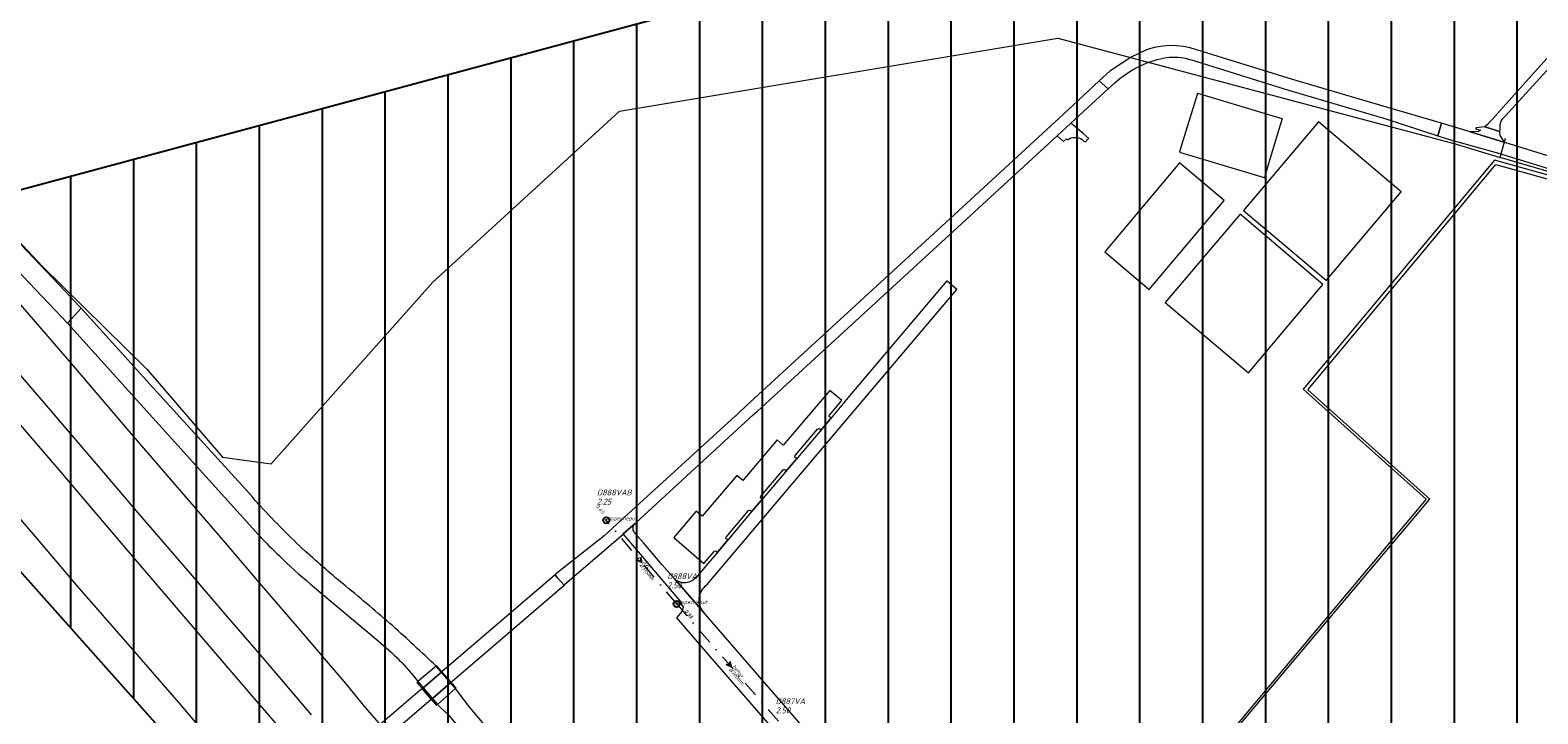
# Model space of a CAD drawing. Extents: x 148869 to 161638, y 453607 to 469810.
# Tile 751 of 1056: x 155625 to 156104, y 467756 to 467974. Entities that reach past the tile are written whole.
import ezdxf
from ezdxf.lldxf.tags import DXFTag

# ---------------------------------------------------------------- set-up
doc = ezdxf.new("R2010")
doc.units = 0
doc.header["$PDMODE"] = 32
doc.header["$PDSIZE"] = 2
doc.linetypes.add('RI-VWA', pattern=[11, 5, -3, 0, -3])
doc.layers.get('0').update_dxf_attribs({"linetype": 'CONTINUOUS'})
doc.layers.get('DEFPOINTS').update_dxf_attribs({"linetype": 'CONTINUOUS'})
doc.layers.add('2022', color=10, linetype='CONTINUOUS')
doc.layers.add('2022 hatch', color=10, linetype='CONTINUOUS')
for name, color, linetype, lineweight in [('B-OI-RI-DRUKLEIDING-G-niet meenemen', 190, 'RI-PERS', 18), ('B-OI-RI-PERSLEIDING-G-niet meenemen', 190, 'RI-PERS', 18), ('B-OI-RI-STROOMRICHTING-S', 252, 'CONTINUOUS', 25), ('B-OI-RI-VWA-BOB-T18', 34, 'CONTINUOUS', 18), ('B-OI-RI-VWA-DIAMETER-T18', 34, 'CONTINUOUS', 18), ('B-OI-RI-VWA-MATERIAAL-T18', 34, 'CONTINUOUS', 18), ('B-OI-RI-VWA_PUTDEKSELHOOGTE-T25', 34, 'CONTINUOUS', 25), ('B-OI-RI-VWA_PUTNUMMER-T25', 34, 'CONTINUOUS', 25), ('B-OI-RI-VWA_RIOOLPUT-S', 34, 'CONTINUOUS', 25), ('B-OI-RI-VWA_TRANSPORTLEIDING-G', 34, 'RI-VWA', 18), ('B-RO-VH-VERHARDING_ASFALT-GV', 251, 'CONTINUOUS', 18), ('B-RO-VH-VERHARDING_FUNDERING_ZAND-GV', 251, 'CONTINUOUS', 18), ('B-RO-VH-VERHARDING_GESLOTEN-GV', 251, 'CONTINUOUS', 18), ('B-RO-VH-VERHARDING_HALFVERHARDING_GRIND-GV', 251, 'CONTINUOUS', 18), ('B-RO-VH-VERHARDING_TEGEL_RUBBER-GV', 251, 'CONTINUOUS', 18)]:
    doc.layers.add(name, color=color, linetype=linetype, lineweight=lineweight)
doc.styles.add('NLCS-ISO-M500-T18_CURSIEF', font='NLCS-ISO.ttf', dxfattribs={"oblique": 15, "height": 0.9})
doc.styles.add('NLCS-ISO-M750-T25_CURSIEF', font='NLCS-ISO.ttf', dxfattribs={"oblique": 15, "height": 1.875})
tags = doc.linetypes.add('RI-PERS', pattern='A,7,-2,["P",Standard,S=1.8,R=0,X=-0.5,Y=-0.9],-2,7,-2,[102,NLCS.SHX,S=1,R=180,X=0,Y=0],-2', length=22).pattern_tags.tags
tags[6] = DXFTag(74, 10)

# ---------------------------------------------------------------- blocks, each defined once
blk = doc.blocks.new('ACMAP_ANN_TEMPLATE_vwa-diam')
at = {"color": 0, "linetype": 'ByBlock', "style": 'NLCS-ISO-M500-T18_CURSIEF', "oblique": 15}
blk.add_attdef('vwa-diam', (0.3, -1.3), '', height=1.2, dxfattribs=at)
blk = doc.blocks.new('ACMAP_ANN_TEMPLATE_vwa-materiaal')
at = {"color": 0, "linetype": 'ByBlock', "style": 'NLCS-ISO-M500-T18_CURSIEF', "oblique": 15}
blk.add_attdef('vwa-mat', (0.3, 0.2), '', height=1.2, dxfattribs=at)
blk = doc.blocks.new('ACMAP_ANN_TEMPLATE_vwa-nap-l')
at = {"color": 0, "linetype": 'ByBlock', "style": 'NLCS-ISO-M500-T18_CURSIEF', "oblique": 15}
blk.add_attdef('vwa-nap-l', (3.3, 0.2), '', height=1.2, dxfattribs=at)
blk = doc.blocks.new('ACMAP_ANN_TEMPLATE_vwa-nap-r')
at = {"color": 0, "linetype": 'ByBlock', "style": 'NLCS-ISO-M500-T18_CURSIEF', "oblique": 15}
blk.add_attdef('vwa-nap-r', (-5.6, 0.2), '', height=1.2, dxfattribs=at)
blk = doc.blocks.new('ACMAP_ANN_TEMPLATE_type knoop')
at = {"layer": 'DEFPOINTS', "style": 'NLCS-ISO-M500-T18_CURSIEF', "oblique": 15}
blk.add_attdef('type_knoop', (0, 0), '', height=1.2, dxfattribs=at)
blk = doc.blocks.new('ACMAP_ANN_TEMPLATE_vwa-puth')
at = {"color": 0, "linetype": 'ByBlock', "style": 'NLCS-ISO-M750-T25_CURSIEF', "oblique": 15}
blk.add_attdef('vwa-puth', (-3, 5), '', height=1.88, dxfattribs=at)
blk = doc.blocks.new('ACMAP_ANN_TEMPLATE_vwa-putnr')
at = {"color": 0, "linetype": 'ByBlock', "style": 'NLCS-ISO-M750-T25_CURSIEF', "oblique": 15}
blk.add_attdef('vaw-putnr', (-3, 7.9), '', height=1.88, dxfattribs=at)

msp = doc.modelspace()

# ---------------------------------------------------------------- hatches: boundary and pattern name
at = {"layer": '2022 hatch'}
h = msp.add_hatch(dxfattribs=at)
h.set_pattern_fill('ANSI31', color=256, scale=19.992, angle=45)
h.set_pattern_definition([(90, (0, 0), (-19.992, 0), [])])
h.paths.add_polyline_path([(158379.84, 467996.89), (158366.84, 468022.67), (158189.84, 468166.16), (157828.17, 468458.42), (157739.22, 468518.82), (157641.11, 468619.81), (157530.39, 468683.16), (157482.59, 468721.96), (157387.79, 468799.09), (157358.04, 468834.15), (157275.29, 468902.27), (157210.79, 468954.43), (157194.02, 469053.71), (156902.95, 469077.05), (156826.8, 468954.1), (156792.27, 468881.17), (156787.74, 468869.52), (156766.12, 468853.14), (156708.66, 468812.18), (156684.68, 468714.31), (156691.12, 468637.35), (156646.96, 468557.82), (156546.37, 468484.25), (156540.57, 468402.6), (156240.02, 468051.1), (156133.15, 468060.94), (155534.46, 467899.58), (155877.43, 467514.28), (156068.55, 467349.02), (156564.13, 467124.76), (157053.01, 467402.65), (157255.96, 467459.7), (157295.2, 467601.79), (157494.95, 467833.47), (157733.53, 467653.62), (157958.73, 467372.41), (158076.05, 467263.89), (158097.91, 467222.3), (158172.49, 467148.19), (158328.77, 467127.74), (158565.83, 467340.97), (158654.01, 467555.95), (158521.87, 467664.49), (158523.64, 467683.01), (158588.43, 467828.66)])

# ---------------------------------------------------------------- linework, layer by layer
at = {"layer": '2022', "flags": 128}
msp.add_lwpolyline([(157494.95, 467833.47), (157295.2, 467601.79), (157255.96, 467459.7), (157053.01, 467402.65), (156564.13, 467124.76), (156068.55, 467349.02), (155877.43, 467514.28), (155534.46, 467899.58), (156133.15, 468060.94)], dxfattribs=at)
at = {"layer": 'B-OI-RI-DRUKLEIDING-G-niet meenemen'}
for p, q in [((155812.11, 467948.03), (155951.53, 467971.34)), ((155951.53, 467971.34), (156077.8, 467937.72)), ((155812.11, 467948.03), (155752.81, 467893.69)), ((156077.8, 467937.72), (156092.11, 467933.34)), ((156092.11, 467933.34), (156093.8, 467939.5)), ((156199.91, 467901.63), (156092.11, 467933.34)), ((155604.16, 467924.75), (155628.63, 467898.72)), ((155628.63, 467898.72), (155661.84, 467865.97)), ((155701.39, 467835.91), (155752.81, 467893.69)), ((155661.84, 467865.97), (155685.97, 467837.97)), ((155685.97, 467837.97), (155701.39, 467835.91))]:
    msp.add_line(p, q, dxfattribs=at)
at = {"layer": 'B-OI-RI-PERSLEIDING-G-niet meenemen'}
for p, q in [((156090.3, 467932.5), (156029.5, 467859.6)), ((156031, 467859.4), (156090.7, 467931.1)), ((156222.9, 467895), (156090.3, 467932.5)), ((156090.7, 467931.1), (156222.5, 467894.2)), ((156029.5, 467859.6), (156068.6, 467824.7)), ((156069.7, 467824.7), (156031, 467859.4)), ((155968.7, 467704.7), (156069.7, 467824.7)), ((156068.6, 467824.7), (155968.7, 467705.7))]:
    msp.add_line(p, q, dxfattribs=at)
at = {"layer": 'B-OI-RI-STROOMRICHTING-S', "color": 251}
for points in [[(155818.76, 467806.19), (155819.14, 467804.62), (155817.65, 467805.26)], [(155847.15, 467772.98), (155847.55, 467771.42), (155846.07, 467772.04)]]:
    msp.add_lwpolyline(points, dxfattribs=at)
at = {"layer": 'B-OI-RI-VWA_RIOOLPUT-S'}
for p in [(155807.95, 467817.94), (155830.32, 467791.3)]:
    msp.add_point(p, dxfattribs=at)
at = {"layer": 'B-OI-RI-VWA_TRANSPORTLEIDING-G', "color": 251}
for q in [(155807.95, 467817.94), (155864.79, 467751.54)]:
    msp.add_line((155830.32, 467791.3), q, dxfattribs=at)
at = {"layer": 'B-RO-VH-VERHARDING_ASFALT-GV', "flags": 128}
for points in [[(155993.96, 467964.37), (156024.76, 467954.81), (156054.7, 467946), (156055.73, 467945.66), (156072.29, 467940.27), (156073.4, 467944.22), (156056.75, 467949.12), (156025.75, 467958.24), (155993.56, 467968.25), (155991.42, 467968.67), (155989.25, 467968.9), (155987.06, 467968.94), (155984.88, 467968.78), (155982.73, 467968.43), (155980.61, 467967.89), (155979.72, 467967.6), (155974.8, 467965.22), (155967.96, 467960.85), (155964.59, 467957.69), (155967.53, 467955.18), (155969.61, 467957.09)], [(155959.19, 467939.04), (155959.64, 467938.61), (155960.23, 467938.33), (155961.17, 467939.24), (155961.35, 467939.41), (155959.5, 467940.99), (155955.65, 467944.26), (155951.32, 467940.28)], [(156114.48, 467931.65), (156093.53, 467938.14), (156083, 467941.4), (156082.55, 467941.53), (156073.4, 467944.22), (156072.29, 467940.27), (156076.97, 467938.75), (156078.67, 467938.34), (156091.56, 467934.7), (156143.54, 467918.68)], [(155951.32, 467940.28), (155953.19, 467938.59), (155953.32, 467938.48), (155954.2, 467939.25), (155954.55, 467939)], [(155598.83, 467922.12), (155599.2, 467921.39), (155601.56, 467917.9), (155606.51, 467912.09), (155608.25, 467910.24), (155608.35, 467910.34), (155636.7, 467880.6), (155641.02, 467885.43), (155640.53, 467885.97), (155634.17, 467892.71), (155611.59, 467916.39)], [(155839.93, 467797.42), (155919.37, 467891.33), (155916.26, 467894), (155916.17, 467894.07), (155884.72, 467856.89), (155883.31, 467855.19), (155879.66, 467850.78), (155875.91, 467846.31), (155868.75, 467837.85), (155864.91, 467833.32), (155857.78, 467824.92), (155853.93, 467820.36), (155846.81, 467811.95), (155842.98, 467807.39), (155839.73, 467803.55), (155836.57, 467799.84)], [(155695.32, 467825.51), (155679.01, 467843.42), (155663.83, 467860.2), (155641.02, 467885.43), (155636.7, 467880.6), (155636.72, 467880.58), (155660.77, 467853.84), (155697.46, 467813.15)], [(155817.12, 467816.93), (155813.29, 467813.57), (155813.29, 467813.56), (155831.8, 467791.62), (155831.56, 467791.41), (155832.37, 467790.35), (155832.08, 467789.05), (155830.22, 467786.93), (155840.83, 467774.63), (155848.68, 467765.58), (155902.52, 467703.59)], [(155911.87, 467704.28), (155900.08, 467717.98), (155838.79, 467788.68), (155829.69, 467799.21), (155825.66, 467803.74), (155819.72, 467810.71), (155817.14, 467813.75)], [(155829.69, 467799.21), (155838.79, 467788.68)], [(155713.86, 467797.65), (155735.37, 467779.55)], [(155748.07, 467766.63), (155754.27, 467759.37), (155757.87, 467755.79), (155773.23, 467737.74), (155796.14, 467710.79), (155816.18, 467687.42), (155829.6, 467672.05), (155836.12, 467664.4), (155839.71, 467667.5), (155840.96, 467668.58), (155833.67, 467677.1), (155821.31, 467691.44), (155796.3, 467720.67), (155778.58, 467741.7), (155764.2, 467758.76), (155759.97, 467764.38), (155753.86, 467771.54)]]:
    msp.add_lwpolyline(points, dxfattribs=at)
at = {"layer": 'B-RO-VH-VERHARDING_ASFALT-GV'}
for points in [[(155969.61, 467957.09, -0.125906), (155984.09, 467964.75)], [(155984.09, 467964.75, -0.110586), (155991.46, 467965.03)], [(155991.46, 467965.03, -0.03818), (155993.96, 467964.37)], [(155954.55, 467939, -0.315675), (155959.19, 467939.04)], [(155698.13, 467822.33, -0.035024), (155695.32, 467825.51)], [(155712.22, 467808.12, -0.019861), (155698.13, 467822.33)], [(155697.46, 467813.15, 0.010435), (155704.02, 467806.58)], [(155816.45, 467815.23, -0.217371), (155817.12, 467816.93)], [(155817.14, 467813.75, -0.193125), (155816.45, 467815.23)], [(155725.18, 467796.92, -0.012043), (155712.22, 467808.12)], [(155704.02, 467806.58, 0.014764), (155713.86, 467797.65)], [(155836.57, 467799.84, -0.424929), (155829.69, 467799.21)], [(155740.05, 467784.34, 0.006668), (155725.18, 467796.92)], [(155838.79, 467788.68, -0.426618), (155839.93, 467797.42)], [(155753.86, 467771.54, 0.006013), (155740.05, 467784.34)], [(155735.37, 467779.55, -0.060233), (155748.07, 467766.63)]]:
    msp.add_lwpolyline(points, format="xyb", dxfattribs=at)
at = {"layer": 'B-RO-VH-VERHARDING_ASFALT-GV', "flags": 128}
for points in [[(155918.53, 467915.15), (155852.42, 467854.31), (155849.83, 467851.92), (155849.88, 467851.87), (155849.02, 467851.09), (155848.97, 467851.14), (155810.02, 467815.5), (155807.31, 467813.01), (155791.74, 467800.7), (155791.65, 467800.62), (155792.37, 467799.78), (155794.54, 467797.24), (155794.58, 467797.21), (155794.58, 467797.28), (155794.61, 467797.49), (155813.29, 467813.56), (155813.29, 467813.57), (155817.12, 467816.93), (155817.27, 467817.07), (155817.35, 467817.14), (155854.78, 467851.54), (155855.99, 467852.66), (155920.93, 467912.34), (155951.32, 467940.28), (155955.65, 467944.26), (155967.53, 467955.18), (155964.59, 467957.69), (155954.63, 467948.36)], [(155792.37, 467799.78), (155791.65, 467800.62), (155755.75, 467769.8), (155755.71, 467769.77), (155758.6, 467766.41), (155758.69, 467766.49), (155794.54, 467797.24)], [(155755.51, 467769.6), (155749.74, 467764.67), (155749.41, 467764.4), (155752.3, 467760.99), (155752.64, 467761.28), (155758.4, 467766.23), (155758.6, 467766.41), (155755.71, 467769.77)], [(155736.75, 467753.57), (155736.53, 467753.38), (155739.42, 467750.04), (155739.47, 467749.99), (155752.3, 467760.99), (155749.41, 467764.4), (155736.83, 467753.63)]]:
    msp.add_lwpolyline(points, close=True, dxfattribs=at)
at = {"layer": 'B-RO-VH-VERHARDING_FUNDERING_ZAND-GV', "flags": 128}
msp.add_lwpolyline([(156091.98, 467941.62), (156092.07, 467942.21), (156092.09, 467942.85), (156092.14, 467943.89), (156092.45, 467944.89), (156092.98, 467945.78), (156093.72, 467946.52), (156124.65, 467980.43), (156131.27, 467988.15), (156136.66, 467994.44), (156176.85, 468039.87), (156209.27, 468076.89), (156207.69, 468078.43), (156201.82, 468071.97), (156169.93, 468035.81), (156163.98, 468029.07), (156132.08, 467992.85), (156101.2, 467958.5), (156089.5, 467945.48), (156088.88, 467944.81), (156088.07, 467943.8), (156087.24, 467943.08)], close=True, dxfattribs=at)
at = {"layer": 'B-RO-VH-VERHARDING_GESLOTEN-GV', "flags": 128}
for points in [[(155735.86, 467753.24), (155731.29, 467758.53), (155725.29, 467765.92), (155710.33, 467783.41), (155697.69, 467798.05), (155686.9, 467810.71), (155670.24, 467830.04), (155656.95, 467845.51), (155638.55, 467867.02), (155621.84, 467886.42)], [(155610.63, 467876.85), (155628.1, 467856.58), (155645.64, 467836.03), (155659.7, 467819.59), (155675.65, 467800.97), (155686.93, 467787.87), (155699.16, 467773.61), (155714.17, 467756.09)], [(155708.59, 467746.72), (155694.07, 467763.56), (155674.97, 467785.86), (155654.98, 467809.27), (155634.63, 467833.19), (155619.05, 467851.39)], [(155611.68, 467829.78), (155626.24, 467812.88), (155639.78, 467796.98), (155656.56, 467777.72), (155672.65, 467759.11), (155687.18, 467741.93)]]:
    msp.add_lwpolyline(points, dxfattribs=at)
for points in [[(155749.74, 467764.67), (155755.51, 467769.6), (155755.71, 467769.77), (155754.06, 467771.67), (155753.86, 467771.54), (155748.07, 467766.63), (155747.79, 467766.4), (155747.76, 467766.35), (155749.41, 467764.4)], [(155754.27, 467759.37), (155759.97, 467764.38), (155760.22, 467764.54), (155758.6, 467766.41), (155758.4, 467766.23), (155752.64, 467761.28), (155752.3, 467760.99), (155753.86, 467759.16)]]:
    msp.add_lwpolyline(points, close=True, dxfattribs=at)
at = {"layer": 'B-RO-VH-VERHARDING_HALFVERHARDING_GRIND-GV', "flags": 128}
msp.add_lwpolyline([(156082.55, 467941.53), (156083, 467941.4), (156093.53, 467938.14), (156092.06, 467940.32), (156091.98, 467941.62), (156087.24, 467943.08), (156084.48, 467942.76), (156084.27, 467942.5), (156085.89, 467942.07), (156085.18, 467941.57), (156083.26, 467941.54)], close=True, dxfattribs=at)
for points in [[(155878.95, 467851.48), (155882.6, 467855.78), (155882.84, 467856.06), (155879, 467859.26), (155864.16, 467841.87), (155862.27, 467843.55), (155851.32, 467830.59), (155849.44, 467832.21), (155838.46, 467819.24), (155836.55, 467820.84), (155829.4, 467812.42), (155838.97, 467804.21), (155842.19, 467807.98)], [(155868, 467838.52), (155875.12, 467846.92)], [(155875.91, 467846.31), (155879.66, 467850.78)], [(155864.91, 467833.32), (155868.75, 467837.85)], [(155857.03, 467825.58), (155860.74, 467829.95), (155864.12, 467833.95)], [(155853.93, 467820.36), (155857.78, 467824.92)], [(155846.08, 467812.59), (155853.17, 467821)], [(155842.98, 467807.39), (155846.81, 467811.95)]]:
    msp.add_lwpolyline(points, dxfattribs=at)
at = {"layer": 'B-RO-VH-VERHARDING_HALFVERHARDING_GRIND-GV'}
for points in [[(155879.66, 467850.78, -1.003442), (155878.95, 467851.48)], [(155875.12, 467846.92, -0.961258), (155875.91, 467846.31)], [(155868.75, 467837.85, -0.990909), (155868, 467838.52)], [(155864.12, 467833.95, -1.000518), (155864.91, 467833.32)], [(155857.78, 467824.92, -0.9431), (155857.03, 467825.58)], [(155853.17, 467821, -0.985927), (155853.93, 467820.36)], [(155842.19, 467807.98, -1.050177), (155842.98, 467807.39)], [(155846.81, 467811.95, -1.00731), (155846.08, 467812.59)]]:
    msp.add_lwpolyline(points, format="xyb", dxfattribs=at)
at = {"layer": 'B-RO-VH-VERHARDING_TEGEL_RUBBER-GV', "flags": 128}
for points in [[(155995.97, 467953.71), (155995.88, 467953.72), (155990.81, 467937.23), (155990.14, 467935.05), (156017.09, 467926.97), (156017.24, 467926.93), (156017.85, 467928.96), (156022.21, 467943.45), (156022.62, 467944.82), (156022.86, 467945.63), (156022.77, 467945.67)], [(156036.84, 467894.27), (156060.64, 467922.37), (156034.37, 467944.66), (156010.49, 467916.49), (156036.76, 467894.33)], [(155990.14, 467931.6), (155966.38, 467903.37), (155980.56, 467891.4), (156004.36, 467919.61)], [(156009.45, 467915.3), (155985.62, 467887.16), (156012.05, 467864.84), (156035.77, 467892.99)]]:
    msp.add_lwpolyline(points, close=True, dxfattribs=at)

# ---------------------------------------------------------------- block references
at = {"layer": 'B-OI-RI-VWA-BOB-T18', "color": 251}
for name, p, rotation, values in [('ACMAP_ANN_TEMPLATE_vwa-nap-r', (155807.95, 467817.94), 310.0206744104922, {'vwa-nap-r': '0.45'}), ('ACMAP_ANN_TEMPLATE_vwa-nap-l', (155830.32, 467791.3), 310.0206744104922, {'vwa-nap-l': '0.34'}), ('ACMAP_ANN_TEMPLATE_vwa-nap-l', (155830.32, 467791.3), 310.9237084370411, {'vwa-nap-l': '0.03'})]:
    msp.add_blockref(name, p, dxfattribs=dict(at, rotation=rotation)).add_auto_attribs(values)
at = {"layer": 'B-OI-RI-VWA-DIAMETER-T18', "color": 251}
for p, rotation, values in [((155819.14, 467804.62), 310.0206744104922, {'vwa-diam': '%%c315mm.'}), ((155847.55, 467771.42), 310.9237084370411, {'vwa-diam': '%%c300mm.'})]:
    msp.add_blockref('ACMAP_ANN_TEMPLATE_vwa-diam', p, dxfattribs=dict(at, rotation=rotation)).add_auto_attribs(values)
at = {"layer": 'B-OI-RI-VWA-MATERIAAL-T18', "color": 251}
for p, rotation, values in [((155819.14, 467804.62), 310.0206744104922, {'vwa-mat': 'pvc'}), ((155847.55, 467771.42), 310.9237084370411, {'vwa-mat': 'beton'})]:
    msp.add_blockref('ACMAP_ANN_TEMPLATE_vwa-materiaal', p, dxfattribs=dict(at, rotation=rotation)).add_auto_attribs(values)
at = {"layer": 'B-OI-RI-VWA_PUTDEKSELHOOGTE-T25', "color": 251}
for p, values in [((155807.95, 467817.94), {'vwa-puth': '2.25'}), ((155830.32, 467791.3), {'vwa-puth': '2.50'}), ((155864.79, 467751.54), {'vwa-puth': '2.50'})]:
    msp.add_blockref('ACMAP_ANN_TEMPLATE_vwa-puth', p, dxfattribs=at).add_auto_attribs(values)
at = {"layer": 'B-OI-RI-VWA_PUTNUMMER-T25', "color": 251}
for p, values in [((155807.95, 467817.94), {'vaw-putnr': 'D888VAB'}), ((155830.32, 467791.3), {'vaw-putnr': 'D888VA'}), ((155864.79, 467751.54), {'vaw-putnr': 'D887VA'})]:
    msp.add_blockref('ACMAP_ANN_TEMPLATE_vwa-putnr', p, dxfattribs=at).add_auto_attribs(values)
at = {"layer": 'DEFPOINTS'}
for p in [(155807.95, 467817.94), (155830.32, 467791.3)]:
    msp.add_blockref('ACMAP_ANN_TEMPLATE_type knoop', p, dxfattribs=at).add_auto_attribs({'type_knoop': 'inspectieput'})

doc.saveas('drawing.dxf')
